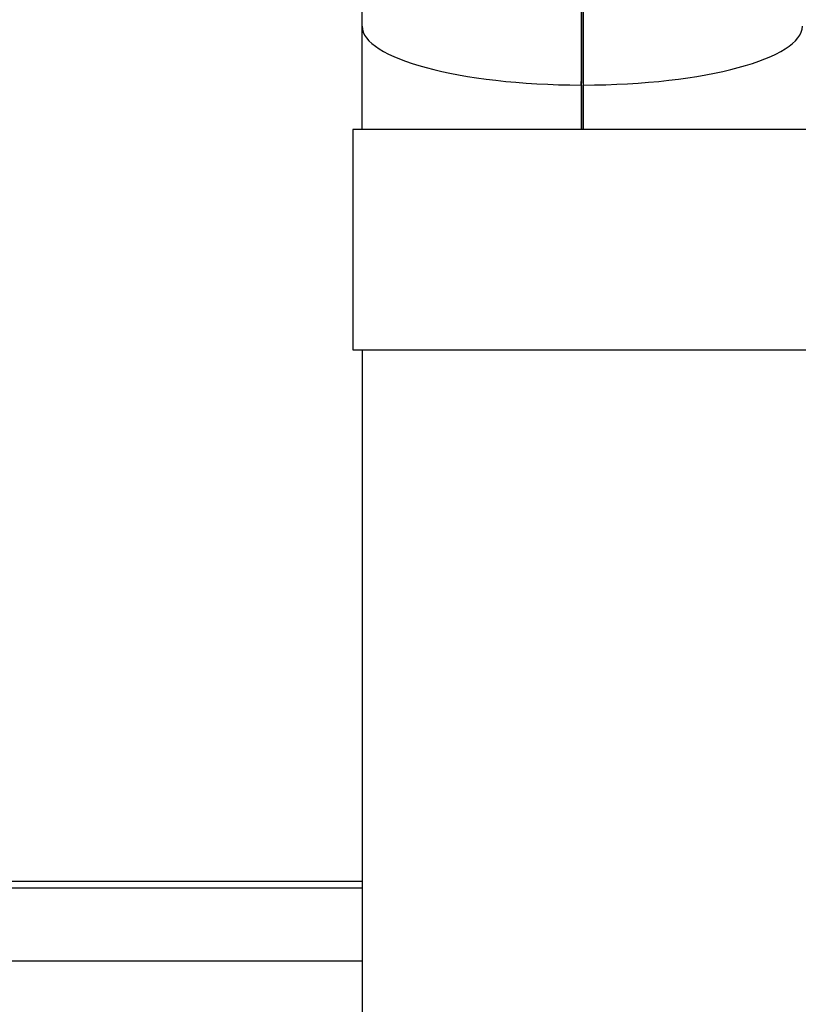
# Model space of a CAD drawing. Header units: inches. Extents: x 24 to 1128, y -94 to 748.
# Tile 394 of 573: x 407 to 429, y 492 to 519. Entities that reach past the tile are written whole.
import ezdxf

# ---------------------------------------------------------------- set-up
doc = ezdxf.new("R2010")
doc.units = ezdxf.units.IN
doc.header["$LTSCALE"] = 32
doc.header["$MEASUREMENT"] = 0
doc.layers.add('Dimension (ANSI)', color=7, linetype='Continuous', lineweight=25)
doc.layers.add('Visible (ANSI)', color=7, linetype='Continuous', lineweight=30)
doc.styles.add('Note Text (ANSI)', font='tahoma.ttf')
doc.dimstyles.new('Architectural (ANSI)', dxfattribs={"dimscale": 32, "dimtxt": 0.125, "dimasz": 0.098425, "dimexe": 0.125, "dimexo": 0.0625, "dimgap": 0.031496, "dimtad": 0, "dimtih": 1, "dimtoh": 1, "dimdec": 4, "dimrnd": 1e-08, "dimzin": 3, "dimdsep": 46, "dimlunit": 4, "dimtxsty": 'Note Text (ANSI)', "dimcen": 0.09, "dimdle": 0.393701, "dimclrd": 256, "dimclre": 256, "dimclrt": 256, "dimadec": 0, "dimazin": 3, "dimtfac": 0.96, "dimtofl": 0, "dimtmove": 0, "dimatfit": 3, "dimfxl": 1, "dimfrac": 2, "dimtolj": 1, "dimtzin": 12, "dimlwd": -1, "dimlwe": -1, "dimarcsym": 0})

# ---------------------------------------------------------------- blocks, each defined once
blk = doc.blocks.new('*D22')
at = {"layer": 'Defpoints', "color": 0, "transparency": 16777216}
for p in [(438.48, 699.411), (351.857, 463.849), (472.383, 463.849)]:
    blk.add_point(p, dxfattribs=at)
at = {"layer": 'Dimension (ANSI)', "transparency": 16777216}
for p, q in [((436.48, 699.411), (347.857, 699.411)), ((351.857, 696.261), (351.857, 597.163)), ((351.857, 466.999), (351.857, 590.097)), ((470.383, 463.849), (347.857, 463.849))]:
    blk.add_line(p, q, dxfattribs=at)
for points in [[(351.332, 696.261), (352.382, 696.261), (351.857, 699.411)], [(351.332, 466.999), (352.382, 466.999), (351.857, 463.849)]]:
    blk.add_solid(points, dxfattribs=at)
at = {"layer": 'Dimension (ANSI)', "transparency": 16777216, "insert": (338.708, 596.155), "char_height": 4, "attachment_point": 1, "style": 'Note Text (ANSI)'}
blk.add_mtext('\\A1;19\'-7 9/16"', dxfattribs=at)

msp = doc.modelspace()

# ---------------------------------------------------------------- linework, layer by layer
at = {"layer": 'Visible (ANSI)'}
for p, q in [((416.80639, 519.0211), (416.80639, 527.37493)), ((422.77514, 522.98268), (422.77514, 517.41343)), ((422.77612, 523.07643), (422.77612, 517.50718)), ((422.83667, 517.50718), (422.83667, 523.07643)), ((422.83764, 517.41343), (422.83764, 522.98268)), ((416.80639, 516.19802), (416.80639, 519.0211)), ((422.77514, 517.41343), (422.77612, 517.50718)), ((422.77514, 517.41343), (422.77514, 516.19802)), ((422.77514, 517.41343), (422.77612, 517.41343)), ((422.77612, 517.41343), (422.77612, 516.19802)), ((422.83764, 517.41343), (422.83667, 517.50718)), ((422.83667, 516.19802), (422.83667, 517.41343)), ((422.83764, 517.41343), (422.83667, 517.41343)), ((422.83764, 516.19802), (422.83764, 517.41343)), ((416.55639, 516.19802), (416.55639, 510.19802)), ((429.05639, 516.19802), (416.55639, 516.19802)), ((416.55639, 510.19802), (429.05639, 510.19802)), ((416.80639, 510.19802), (416.80639, 491.52702)), ((392.62242, 495.71582), (416.80639, 495.71582)), ((392.62242, 495.53652), (416.80639, 495.53652)), ((416.80639, 493.53652), (405.24389, 493.53652))]:
    msp.add_line(p, q, dxfattribs=at)
for major_axis, ratio, start_param, end_param in [((6, 0), 0.26794919, 3.14159265, 4.70718062), ((6, 0), 0.26794919, 3.14159265, 4.70718062), ((6, 0), 0.26794919, 4.71759734, 6.28318531), ((6, 0), 0.26794919, 4.71759734, 6.28318531), ((5.8125, 0), 0.27659271, 4.70701261, 4.70718062), ((5.8125, 0), 0.27659271, 4.71759734, 4.71776535)]:
    msp.add_ellipse((422.80639, 519.0211), major_axis=major_axis, ratio=ratio, start_param=start_param, end_param=end_param, dxfattribs=at)

# ---------------------------------------------------------------- dimensions: what is measured, and where the dimension line sits
at = {"layer": 'Dimension (ANSI)'}
dim = msp.add_linear_dim(base=(351.85681, 463.84902), p1=(438.47989, 699.41052), p2=(472.38339, 463.84902), angle=270, dimstyle='Architectural (ANSI)', override={"dimgap": 0.031496, "dimdec": 4, "dimlfac": 1, "dimtol": 0, "dimlim": 0, "dimtp": 0, "dimtm": 0, "dimtdec": 2, "dimatfit": 1}, dxfattribs=at)
dim.commit()
dim.dimension.update_dxf_attribs({"geometry": '*D22', "text_midpoint": (351.85681, 593.62977), "dimtype": 160})

doc.saveas('drawing.dxf')
